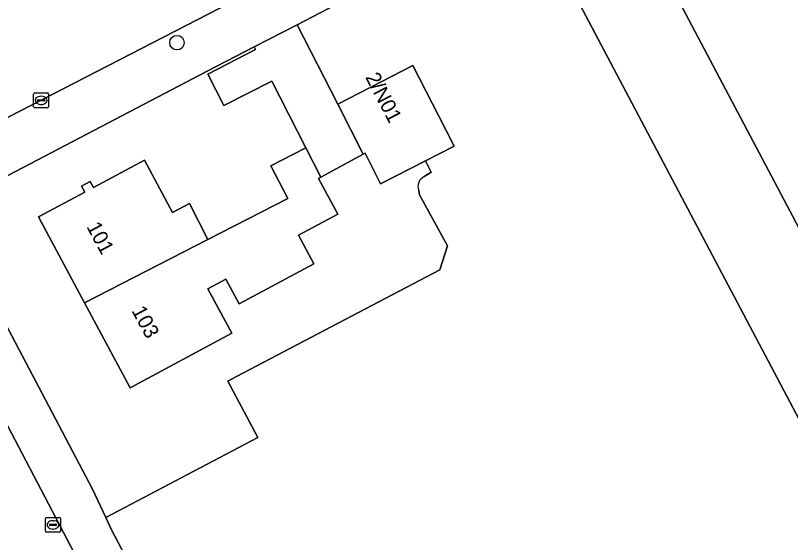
# Model space of a CAD drawing. Extents: x 162879 to 165540, y 384011 to 385181.
# Drawn here: x 162936.5 to 162988.7, y 384154.8 to 384190.2 of the extents above; entities that cross this region are included whole.
import ezdxf

# ---------------------------------------------------------------- set-up
doc = ezdxf.new("R2010")
doc.units = 0
for name, color, linetype in [('IMGEO_Berm_groen', 7, 'Continuous'), ('IMGEO_Boom', 7, 'Continuous'), ('IMGEO_Erf', 7, 'Continuous'), ('IMGEO_Groenvoorziening', 7, 'Continuous'), ('IMGEO_Kolk', 7, 'Continuous'), ('IMGEO_Muur', 7, 'Continuous'), ('IMGEO_Pand', 7, 'Continuous'), ('IMGEO_Pand_nummerreeks', 7, 'Continuous'), ('IMGEO_Rijbaan_lokaal_halfverhard', 7, 'Continuous'), ('IMGEO_Rijbaan_lokaal_open', 7, 'Continuous'), ('IMGEO_Rioolput', 7, 'Continuous'), ('IMGEO_Voetpad_open', 7, 'Continuous')]:
    doc.layers.add(name, color=color, linetype=linetype)

msp = doc.modelspace()

# ---------------------------------------------------------------- linework, layer by layer
at = {"layer": 'IMGEO_Berm_groen'}
msp.add_lwpolyline([(162933.038, 384155.899), (162937.872, 384146.488), (162947.223, 384129.106), (162953.721, 384117.028), (162954.108, 384117.22), (162953.92, 384117.569), (162954.341, 384117.797), (162958.202, 384110.605), (162958.691, 384109.694), (162981.431, 384067.333), (162984.67, 384069.309), (162972.528, 384092.889), (162962.739, 384111.555), (162962.245, 384112.496), (162934.711, 384164.997)], dxfattribs=at)
at = {"layer": 'IMGEO_Boom'}
msp.add_circle((162947.388, 384188.412), 0.489, dxfattribs=at)
at = {"layer": 'IMGEO_Erf'}
for points in [[(162960.06, 384180.964), (162959.939, 384180.899), (162957.085, 384179.365), (162956.925, 384179.279), (162958.221, 384176.868), (162955.578, 384175.448), (162956.61, 384173.527), (162951.589, 384170.83), (162950.69, 384172.503), (162949.466, 384171.845), (162951.077, 384168.848), (162944.242, 384165.175), (162941.166, 384170.898), (162938.06, 384176.678), (162941.178, 384178.354), (162940.965, 384178.751), (162941.547, 384179.063), (162941.764, 384178.657), (162945.201, 384180.5), (162947.086, 384176.985), (162948.226, 384177.596), (162949.476, 384175.158), (162954.851, 384177.912), (162953.72, 384180.119), (162956.078, 384181.328), (162953.772, 384185.828), (162950.545, 384184.176), (162949.459, 384186.296), (162952.685, 384187.949), (162952.594, 384188.127), (162949.426, 384186.503), (162931.731, 384177.249), (162941.707, 384158.354), (162942.595, 384156.45), (162952.828, 384161.829), (162950.819, 384165.634), (162951.391, 384165.934), (162965.09, 384173.113), (162965.607, 384174.74), (162963.724, 384178.168), (162963.675, 384178.458)], [(162964.05, 384179.396), (162964.511, 384179.684), (162964.134, 384180.467), (162961.109, 384178.917), (162960.06, 384180.964)]]:
    msp.add_lwpolyline(points, dxfattribs=at)
msp.add_arc((162964.352, 384178.731), 0.73, 114.4429, 201.9753, dxfattribs=at)
at = {"layer": 'IMGEO_Groenvoorziening'}
msp.add_lwpolyline([(163008.959, 384182.964), (163012.433, 384184.826), (163028.279, 384193.317), (163026.131, 384197.372), (162999.205, 384183.093), (162998.072, 384185.202), (162996.201, 384188.733), (162992.482, 384186.794), (162989.712, 384192.05), (162991.391, 384193.038), (162985.039, 384205.064), (162976.298, 384200.493), (162998.376, 384158.768), (163016.641, 384168.406)], close=True, dxfattribs=at)
for points in [[(162993.049, 384155.957), (162970.977, 384197.711), (162955.477, 384189.605), (162958.214, 384184.265), (162963.283, 384186.864), (162965.008, 384183.5), (162966.057, 384181.453), (162964.134, 384180.467), (162964.511, 384179.684), (162964.05, 384179.396)], [(162963.675, 384178.458), (162963.724, 384178.168), (162965.607, 384174.74), (162965.09, 384173.113), (162951.391, 384165.934), (162950.819, 384165.634), (162952.828, 384161.829), (162942.595, 384156.45), (162942.963, 384155.663), (162942.983, 384155.624), (162950.386, 384141.542), (162950.906, 384141.816), (162954.621, 384134.748), (162954.097, 384134.472), (162962.154, 384119.148), (162970.391, 384103.478)]]:
    msp.add_lwpolyline(points, dxfattribs=at)
msp.add_arc((162964.352, 384178.731), 0.73, 114.4429, 201.9753, dxfattribs=at)
at = {"layer": 'IMGEO_Kolk'}
for p, q in [((162937.734, 384184.102), (162937.734, 384184.954)), ((162937.809, 384185.028), (162938.661, 384185.028)), ((162938.735, 384184.954), (162938.735, 384184.102)), ((162937.993, 384184.522), (162937.993, 384184.534)), ((162938.431, 384184.485), (162938.033, 384184.485)), ((162938.036, 384184.571), (162938.434, 384184.571)), ((162938.222, 384184.808), (162938.247, 384184.808)), ((162938.477, 384184.534), (162938.477, 384184.522)), ((162938.661, 384184.028), (162937.809, 384184.028)), ((162938.245, 384184.248), (162938.22, 384184.248))]:
    msp.add_line(p, q, dxfattribs=at)
for points in [[(162937.734, 384184.102), (162937.734, 384184.954)], [(162937.809, 384185.028), (162938.661, 384185.028)], [(162938.735, 384184.954), (162938.735, 384184.102)], [(162938.661, 384184.028), (162937.809, 384184.028)]]:
    msp.add_lwpolyline(points, dxfattribs=at)
for centre, radius, start, end in [((162937.811, 384184.952), 0.0765, 91.552, 178.448), ((162937.811, 384184.952), 0.0765, 91.552, 178.448), ((162938.659, 384184.952), 0.0765, 1.552, 88.448), ((162938.659, 384184.952), 0.0765, 1.552, 88.448), ((162938.033, 384184.531), 0.0403, 85.8775, 175.7526), ((162938.03, 384184.521), 0.0366, 178.938, 274.7102), ((162938.434, 384184.528), 0.043, 264.8664, 352.4533), ((162938.438, 384184.533), 0.0386, 1.7309, 96.639), ((162937.811, 384184.104), 0.0765, 181.552, 268.448), ((162937.811, 384184.104), 0.0765, 181.552, 268.448), ((162938.659, 384184.104), 0.0765, 271.552, 358.448), ((162938.659, 384184.104), 0.0765, 271.552, 358.448)]:
    msp.add_arc(centre, radius, start, end, dxfattribs=at)
for centre, major_axis, ratio, start_param, end_param in [((162938.221, 384184.528), (-0.387, 0.002), 0.722429, 4.712389, 7.853982), ((162938.246, 384184.528), (-0.39, 0.002), 0.717154, 1.570796, 4.712389)]:
    msp.add_ellipse(centre, major_axis=major_axis, ratio=ratio, start_param=start_param, end_param=end_param, dxfattribs=at)
at = {"layer": 'IMGEO_Muur'}
msp.add_lwpolyline([(162951.391, 384165.934), (162950.819, 384165.634), (162952.828, 384161.829), (162942.595, 384156.45)], dxfattribs=at)
at = {"layer": 'IMGEO_Pand'}
for points in [[(162955.477, 384189.605), (162952.594, 384188.127), (162952.685, 384187.949), (162949.459, 384186.296), (162950.545, 384184.176), (162953.772, 384185.828), (162956.078, 384181.328), (162957.085, 384179.365), (162959.939, 384180.899), (162958.214, 384184.265)], [(162959.939, 384180.899), (162960.06, 384180.964), (162961.109, 384178.917), (162964.134, 384180.467), (162966.057, 384181.453), (162965.008, 384183.5), (162963.283, 384186.864), (162958.214, 384184.265)], [(162957.085, 384179.365), (162956.078, 384181.328), (162953.72, 384180.119), (162954.851, 384177.912), (162949.476, 384175.158), (162941.166, 384170.898), (162944.242, 384165.175), (162951.077, 384168.848), (162949.466, 384171.845), (162950.69, 384172.503), (162951.589, 384170.83), (162956.61, 384173.527), (162955.578, 384175.448), (162958.221, 384176.868), (162956.925, 384179.279)], [(162949.476, 384175.158), (162948.226, 384177.596), (162947.086, 384176.985), (162945.201, 384180.5), (162941.764, 384178.657), (162941.547, 384179.063), (162940.965, 384178.751), (162941.178, 384178.354), (162938.06, 384176.678), (162941.166, 384170.898)]]:
    msp.add_lwpolyline(points, close=True, dxfattribs=at)
at = {"layer": 'IMGEO_Rijbaan_lokaal_halfverhard'}
msp.add_lwpolyline([(162976.298, 384200.493), (162970.977, 384197.711), (162993.049, 384155.957), (162998.376, 384158.768)], close=True, dxfattribs=at)
at = {"layer": 'IMGEO_Rijbaan_lokaal_open'}
msp.add_lwpolyline([(162931.706, 384194.016), (162931.403, 384187.357), (162931.354, 384186.287), (162931.415, 384184.685), (162931.553, 384181.098), (162956.944, 384194.183), (162958.336, 384194.9), (162961.586, 384196.6), (163000, 384216.696), (163006.586, 384220.12)], dxfattribs=at)
at = {"layer": 'IMGEO_Rioolput'}
for p, q in [((162938.533, 384155.528), (162938.533, 384156.38)), ((162938.608, 384156.454), (162939.46, 384156.454)), ((162939.021, 384156.234), (162939.046, 384156.234)), ((162939.534, 384156.38), (162939.534, 384155.528)), ((162938.792, 384155.948), (162938.792, 384155.96)), ((162939.23, 384155.911), (162938.832, 384155.911)), ((162938.835, 384155.997), (162939.233, 384155.997)), ((162939.276, 384155.96), (162939.276, 384155.948)), ((162939.46, 384155.454), (162938.608, 384155.454)), ((162939.044, 384155.674), (162939.019, 384155.674))]:
    msp.add_line(p, q, dxfattribs=at)
for points in [[(162938.533, 384155.528), (162938.533, 384156.38)], [(162938.608, 384156.454), (162939.46, 384156.454)], [(162939.534, 384156.38), (162939.534, 384155.528)], [(162939.46, 384155.454), (162938.608, 384155.454)]]:
    msp.add_lwpolyline(points, dxfattribs=at)
for centre, radius, start, end in [((162938.61, 384156.378), 0.0765, 91.552, 178.448), ((162938.61, 384156.378), 0.0765, 91.552, 178.448), ((162939.458, 384156.378), 0.0765, 1.552, 88.448), ((162939.458, 384156.378), 0.0765, 1.552, 88.448), ((162938.832, 384155.957), 0.0403, 85.8775, 175.7526), ((162938.829, 384155.947), 0.0366, 178.938, 274.7102), ((162939.233, 384155.954), 0.043, 264.8664, 352.4533), ((162939.237, 384155.959), 0.0386, 1.7309, 96.639), ((162938.61, 384155.53), 0.0765, 181.552, 268.448), ((162938.61, 384155.53), 0.0765, 181.552, 268.448), ((162939.458, 384155.53), 0.0765, 271.552, 358.448), ((162939.458, 384155.53), 0.0765, 271.552, 358.448)]:
    msp.add_arc(centre, radius, start, end, dxfattribs=at)
for centre, major_axis, ratio, start_param, end_param in [((162939.02, 384155.954), (-0.387, 0.002), 0.722429, 4.712389, 7.853982), ((162939.045, 384155.954), (-0.39, 0.002), 0.717154, 1.570796, 4.712389)]:
    msp.add_ellipse(centre, major_axis=major_axis, ratio=ratio, start_param=start_param, end_param=end_param, dxfattribs=at)
at = {"layer": 'IMGEO_Voetpad_open'}
for points in [[(163000, 384216.696), (162961.586, 384196.6), (162962.763, 384194.362), (162958.116, 384191.917), (162956.944, 384194.183), (162931.553, 384181.098), (162931.731, 384177.249), (162949.426, 384186.503), (162952.594, 384188.127), (162955.477, 384189.605), (162970.977, 384197.711), (162976.298, 384200.493), (162985.039, 384205.064), (162986.816, 384205.994), (163014.307, 384220.37)], [(162970.391, 384103.478), (162962.154, 384119.148), (162954.097, 384134.472), (162954.621, 384134.748), (162950.906, 384141.816), (162950.386, 384141.542), (162942.983, 384155.624), (162942.963, 384155.663), (162942.595, 384156.45), (162941.707, 384158.354), (162931.731, 384177.249), (162931.553, 384181.098), (162928.956, 384179.741)], [(162930.3, 384162.837), (162934.711, 384164.997), (162962.245, 384112.496), (162962.739, 384111.555), (162972.528, 384092.889), (162984.67, 384069.309), (162986.032, 384066.664), (162988.989, 384068.099), (162987.483, 384071.025), (162970.391, 384103.478)]]:
    msp.add_lwpolyline(points, dxfattribs=at)

# ---------------------------------------------------------------- texts
at = {"layer": 'IMGEO_Pand_nummerreeks'}
for s, rotation, p in [('2/N01', 297.5291, (162960.054, 384186.086)), ('101', 298.2532, (162941.27, 384176.03)), ('103', 298.2562, (162944.306, 384170.378))]:
    msp.add_text(s, height=1, rotation=rotation, dxfattribs=at).set_placement(p)

doc.saveas('drawing.dxf')
